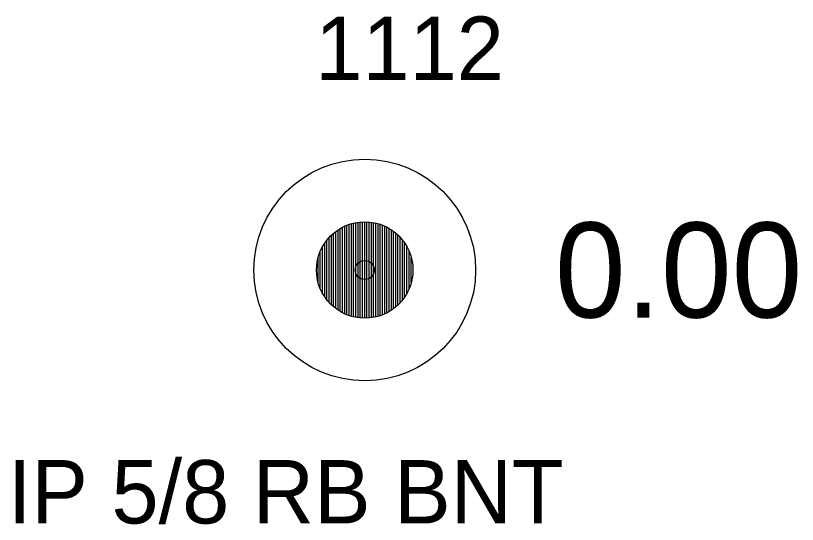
# Model space of a CAD drawing. Extents: x 1575382 to 1578175, y 1099175 to 1101955.
# Drawn here: x 1576329.74 to 1576342.07, y 1100818.55 to 1100826.58 of the extents above; entities that cross this region are included whole.
import ezdxf

# ---------------------------------------------------------------- set-up
doc = ezdxf.new("R2010")
doc.units = 0
for name, color, linetype in [('RD_EX_DV_Prop_txCode', 7, 'Continuous'), ('RD_EX_DV_PropPin', 7, 'Continuous'), ('RD_EX_TX_DV_Prop_ELEV', 7, 'Continuous'), ('RD_SMD_Locator', 7, 'Continuous')]:
    doc.layers.add(name, color=color, linetype=linetype)

msp = doc.modelspace()

# ---------------------------------------------------------------- linework, layer by layer
at = {"layer": 'RD_EX_DV_PropPin'}
for p, q in [((1576334.895, 1100821.89), (1576334.895, 1100823.241)), ((1576334.93, 1100821.873), (1576334.93, 1100823.259)), ((1576334.965, 1100821.858), (1576334.965, 1100823.273)), ((1576335, 1100821.845), (1576335, 1100823.286)), ((1576335.035, 1100821.834), (1576335.035, 1100823.297)), ((1576335.071, 1100821.825), (1576335.071, 1100823.306)), ((1576335.106, 1100821.818), (1576335.106, 1100823.314)), ((1576335.141, 1100821.812), (1576335.141, 1100823.32)), ((1576335.176, 1100821.808), (1576335.176, 1100823.324)), ((1576335.211, 1100821.806), (1576335.211, 1100823.326)), ((1576335.246, 1100821.805), (1576335.246, 1100823.327)), ((1576335.281, 1100821.806), (1576335.281, 1100823.326)), ((1576335.316, 1100821.808), (1576335.316, 1100823.324)), ((1576335.351, 1100821.812), (1576335.351, 1100823.32)), ((1576335.386, 1100821.818), (1576335.386, 1100823.314)), ((1576335.421, 1100821.825), (1576335.421, 1100823.306)), ((1576335.456, 1100821.834), (1576335.456, 1100823.297)), ((1576335.491, 1100821.845), (1576335.491, 1100823.286)), ((1576335.526, 1100821.858), (1576335.526, 1100823.273)), ((1576335.561, 1100821.873), (1576335.561, 1100823.259)), ((1576335.596, 1100821.89), (1576335.596, 1100823.241)), ((1576334.755, 1100821.984), (1576334.755, 1100823.148)), ((1576334.79, 1100821.956), (1576334.79, 1100823.176)), ((1576334.825, 1100821.931), (1576334.825, 1100823.2)), ((1576334.86, 1100821.909), (1576334.86, 1100823.222)), ((1576335.631, 1100821.909), (1576335.631, 1100823.222)), ((1576335.666, 1100821.931), (1576335.666, 1100823.2)), ((1576335.701, 1100821.956), (1576335.701, 1100823.176)), ((1576335.736, 1100821.984), (1576335.736, 1100823.148)), ((1576334.65, 1100822.092), (1576334.65, 1100823.04)), ((1576334.685, 1100822.051), (1576334.685, 1100823.081)), ((1576334.72, 1100822.015), (1576334.72, 1100823.117)), ((1576335.771, 1100822.015), (1576335.771, 1100823.117)), ((1576335.806, 1100822.051), (1576335.806, 1100823.081)), ((1576335.841, 1100822.092), (1576335.841, 1100823.04)), ((1576334.58, 1100822.196), (1576334.58, 1100822.935)), ((1576334.615, 1100822.139), (1576334.615, 1100822.992)), ((1576335.876, 1100822.139), (1576335.876, 1100822.992)), ((1576335.911, 1100822.196), (1576335.911, 1100822.935)), ((1576334.51, 1100822.37), (1576334.51, 1100822.762)), ((1576334.545, 1100822.268), (1576334.545, 1100822.864)), ((1576335.946, 1100822.268), (1576335.946, 1100822.864)), ((1576335.981, 1100822.37), (1576335.981, 1100822.762))]:
    msp.add_line(p, q, dxfattribs=at)
for radius in [1.75, 0.761]:
    msp.add_circle((1576335.246, 1100822.566), radius, dxfattribs=at)
at = {"layer": 'RD_SMD_Locator'}
msp.add_circle((1576335.246, 1100822.566), 0.15, dxfattribs=at)

# ---------------------------------------------------------------- texts
at = {"layer": 'RD_EX_DV_Prop_txCode'}
for s, p in [('1112', (1576334.466, 1100825.566)), ('IP 5/8 RB BNT', (1576329.616, 1100818.566))]:
    msp.add_text(s, height=1, dxfattribs=at).set_placement(p)
at = {"layer": 'RD_EX_TX_DV_Prop_ELEV'}
msp.add_text('0.00', height=1.5, dxfattribs=at).set_placement((1576338.246, 1100821.816))

doc.saveas('drawing.dxf')
